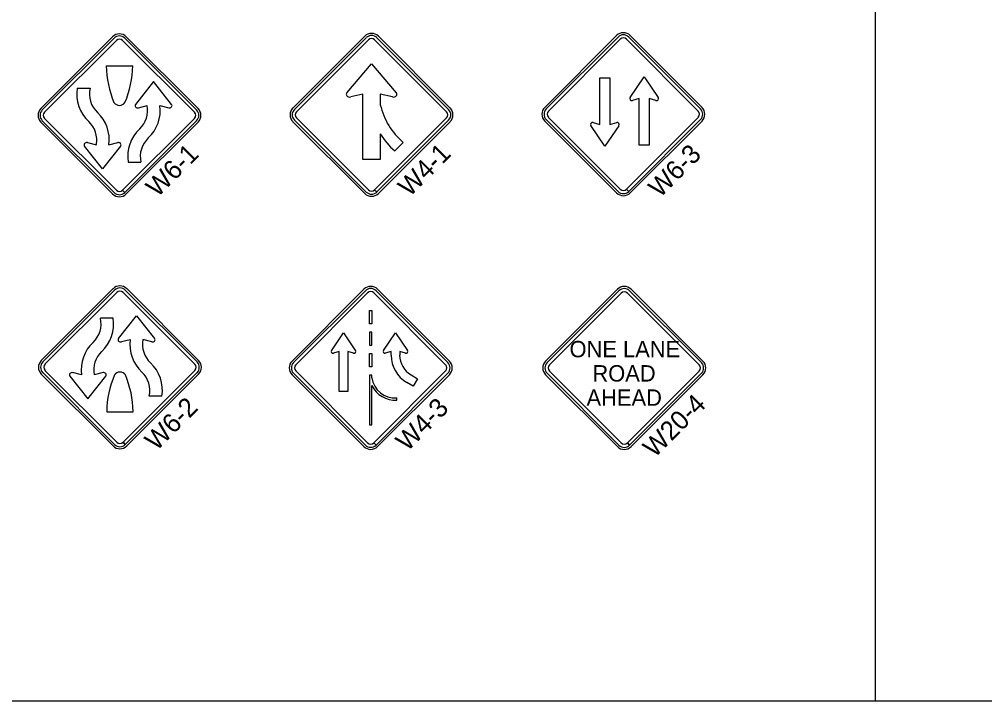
# Model space of a CAD drawing. Extents: x 1458 to 4498, y 17709 to 24109.
# Drawn here: x 2099 to 2865, y 22109 to 22650 of the extents above; entities that cross this region are included whole.
import ezdxf

# ---------------------------------------------------------------- set-up
doc = ezdxf.new("R2010")
doc.units = 0
doc.layers.add('P_ODOT_PLAN_TBlock', color=7, linetype='Continuous')
doc.layers.add('P_TRAF_TCP_General', color=7, linetype='Continuous')

msp = doc.modelspace()

# ---------------------------------------------------------------- linework, layer by layer
at = {"layer": 'P_ODOT_PLAN_TBlock'}
msp.add_line((2778.44, 23153.55), (2778.44, 22109.14), dxfattribs=at)
at = {"layer": 'P_TRAF_TCP_General'}
for p, q in [((2173, 22636.15), (2116, 22579.14)), ((2174.19, 22634.96), (2117.18, 22577.96)), ((2174.19, 22634.96), (2117.18, 22577.96)), ((2118.95, 22576.19), (2175.95, 22633.2)), ((2118.95, 22576.19), (2175.95, 22633.2)), ((2180.9, 22633.2), (2237.91, 22576.19)), ((2180.9, 22633.2), (2237.91, 22576.19)), ((2239.67, 22577.96), (2182.67, 22634.96)), ((2239.67, 22577.96), (2182.67, 22634.96)), ((2240.86, 22579.14), (2183.85, 22636.15)), ((2373.11, 22636.55), (2316.1, 22579.54)), ((2374.29, 22635.36), (2317.29, 22578.36)), ((2319.06, 22576.59), (2376.06, 22633.59)), ((2381.01, 22633.59), (2438.01, 22576.59)), ((2439.78, 22578.36), (2382.78, 22635.36)), ((2440.97, 22579.54), (2383.96, 22636.55)), ((2573.06, 22637.04), (2516.06, 22580.03)), ((2574.25, 22635.85), (2517.24, 22578.85)), ((2519.01, 22577.08), (2576.01, 22634.09)), ((2580.96, 22634.09), (2637.97, 22577.08)), ((2639.73, 22578.85), (2582.73, 22635.85)), ((2640.92, 22580.03), (2583.91, 22637.04)), ((2167.93, 22613.07), (2188.92, 22613.07)), ((2358.91, 22591.69), (2378.54, 22614.66)), ((2378.54, 22614.66), (2398.17, 22591.69)), ((2559.87, 22566.38), (2559.87, 22603.43)), ((2559.87, 22603.43), (2567.78, 22603.43)), ((2567.78, 22603.43), (2567.78, 22566.38)), ((2583.88, 22587.93), (2595, 22604.34)), ((2595, 22604.34), (2606.11, 22587.94)), ((2144.9, 22595.24), (2155.05, 22595.24)), ((2205.5, 22600.5), (2191.2, 22582.41)), ((2219.79, 22582.41), (2205.5, 22600.5)), ((2371.57, 22590.51), (2362.04, 22588.32)), ((2371.57, 22538.68), (2371.57, 22590.51)), ((2395.15, 22588.3), (2385.52, 22590.51)), ((2385.52, 22590.51), (2385.52, 22582.06)), ((2398.17, 22591.69), (2398.17, 22591.69)), ((2583.88, 22587.93), (2583.88, 22587.93)), ((2591.05, 22587.08), (2585.66, 22585.52)), ((2591.05, 22550.03), (2591.05, 22587.08)), ((2604.37, 22585.51), (2598.95, 22587.08)), ((2598.95, 22587.08), (2598.95, 22550.03)), ((2193.41, 22579.74), (2200.54, 22581.51)), ((2210.53, 22581.49), (2217.54, 22579.75)), ((2376.06, 22514.64), (2319.06, 22571.64)), ((2438.01, 22571.64), (2381.03, 22514.65)), ((2576.01, 22515.13), (2519.01, 22572.13)), ((2637.97, 22572.13), (2580.98, 22515.15)), ((2116, 22568.29), (2173, 22511.29)), ((2117.18, 22569.48), (2174.19, 22512.47)), ((2175.95, 22514.24), (2118.95, 22571.24)), ((2237.91, 22571.24), (2180.92, 22514.26)), ((2237.91, 22571.24), (2180.92, 22514.26)), ((2182.69, 22512.49), (2239.67, 22569.48)), ((2182.69, 22512.49), (2239.67, 22569.48)), ((2183.85, 22511.29), (2240.86, 22568.29)), ((2316.1, 22568.69), (2373.11, 22511.68)), ((2317.29, 22569.87), (2374.29, 22512.87)), ((2382.79, 22512.89), (2439.78, 22569.87)), ((2383.96, 22511.68), (2440.97, 22568.69)), ((2516.06, 22569.18), (2573.06, 22512.18)), ((2517.24, 22570.37), (2574.25, 22513.36)), ((2517.24, 22570.37), (2574.25, 22513.36)), ((2563.82, 22549.12), (2552.7, 22565.53)), ((2554.46, 22567.95), (2559.87, 22566.38)), ((2574.93, 22565.51), (2563.82, 22549.12)), ((2567.78, 22566.38), (2573.19, 22567.95)), ((2582.75, 22513.38), (2639.73, 22570.37)), ((2582.75, 22513.38), (2639.73, 22570.37)), ((2583.91, 22512.18), (2640.92, 22569.18)), ((2385.52, 22558.94), (2385.52, 22538.68)), ((2165.04, 22531.29), (2150.74, 22549.38)), ((2152.95, 22552.05), (2160.09, 22550.28)), ((2179.34, 22549.38), (2165.04, 22531.29)), ((2170.08, 22550.29), (2177.08, 22552.04)), ((2403.64, 22552.28), (2396.92, 22545.56)), ((2598.95, 22550.03), (2591.05, 22550.03)), ((2185.36, 22536.55), (2195.51, 22536.55)), ((2385.52, 22538.68), (2371.57, 22538.68)), ((2182.67, 22512.47), (2180.9, 22514.24)), ((2182.67, 22512.47), (2180.9, 22514.24)), ((2180.92, 22514.26), (2182.69, 22512.49)), ((2180.92, 22514.26), (2182.69, 22512.49)), ((2382.78, 22512.87), (2381.01, 22514.64)), ((2382.78, 22512.87), (2381.01, 22514.64)), ((2381.03, 22514.65), (2382.79, 22512.89)), ((2381.03, 22514.65), (2382.79, 22512.89)), ((2582.73, 22513.36), (2580.96, 22515.13)), ((2582.73, 22513.36), (2580.96, 22515.13)), ((2580.98, 22515.15), (2582.75, 22513.38)), ((2580.98, 22515.15), (2582.75, 22513.38)), ((2173.36, 22436.15), (2116.35, 22379.14)), ((2174.54, 22434.96), (2117.54, 22377.96)), ((2174.54, 22434.96), (2117.54, 22377.96)), ((2240.03, 22377.96), (2183.02, 22434.96)), ((2240.03, 22377.96), (2183.02, 22434.96)), ((2241.21, 22379.14), (2184.21, 22436.15)), ((2372.5, 22435.72), (2315.49, 22378.72)), ((2373.68, 22434.54), (2316.68, 22377.53)), ((2439.17, 22377.53), (2382.16, 22434.54)), ((2440.35, 22378.72), (2383.35, 22435.72)), ((2573.78, 22435.64), (2516.77, 22378.63)), ((2574.96, 22434.45), (2517.95, 22377.45)), ((2640.45, 22377.45), (2583.44, 22434.45)), ((2641.63, 22378.63), (2584.63, 22435.64)), ((2119.3, 22376.19), (2176.31, 22433.2)), ((2119.3, 22376.19), (2176.31, 22433.2)), ((2181.26, 22433.2), (2238.26, 22376.19)), ((2181.26, 22433.2), (2238.26, 22376.19)), ((2318.44, 22375.76), (2375.45, 22432.77)), ((2380.4, 22432.77), (2437.4, 22375.76)), ((2519.72, 22375.68), (2576.73, 22432.69)), ((2581.67, 22432.69), (2638.68, 22375.68)), ((2377.04, 22408.28), (2377.04, 22418.7)), ((2377.04, 22418.7), (2378.81, 22418.7)), ((2378.81, 22418.7), (2378.81, 22408.28)), ((2173.44, 22412.68), (2163.29, 22412.68)), ((2177.73, 22396.59), (2192.03, 22414.68)), ((2192.03, 22414.68), (2206.33, 22396.59)), ((2378.81, 22408.28), (2377.04, 22408.28)), ((2378.81, 22408.28), (2377.04, 22408.28)), ((2187, 22395.67), (2179.99, 22393.93)), ((2204.12, 22393.92), (2196.99, 22395.69)), ((2346.73, 22386.94), (2356.24, 22400.98)), ((2356.24, 22400.98), (2365.75, 22386.94)), ((2378.81, 22401.66), (2377.04, 22401.66)), ((2377.04, 22401.66), (2377.04, 22391.24)), ((2378.81, 22391.24), (2378.81, 22401.66)), ((2388.02, 22387.08), (2397.51, 22401.09)), ((2397.51, 22401.09), (2407.02, 22387.05)), ((2377.04, 22391.24), (2378.81, 22391.24)), ((2352.86, 22386.22), (2348.23, 22384.87)), ((2352.86, 22354.54), (2352.86, 22386.22)), ((2359.62, 22386.22), (2359.62, 22354.54)), ((2364.27, 22384.87), (2359.62, 22386.22)), ((2377.04, 22374.2), (2377.04, 22384.63)), ((2377.04, 22384.63), (2378.81, 22384.63)), ((2378.81, 22384.63), (2378.81, 22374.2)), ((2388, 22387.05), (2388, 22387.05)), ((2394.13, 22386.33), (2389.5, 22384.98)), ((2394.13, 22383.33), (2394.13, 22386.33)), ((2405.55, 22384.97), (2400.89, 22386.33)), ((2400.89, 22386.33), (2400.89, 22383.31)), ((2378.81, 22374.2), (2377.04, 22374.2)), ((2116.35, 22368.29), (2173.36, 22311.29)), ((2117.54, 22369.48), (2174.54, 22312.47)), ((2176.31, 22314.24), (2119.3, 22371.24)), ((2139, 22366.82), (2153.3, 22348.73)), ((2148.27, 22367.74), (2141.26, 22369.48)), ((2153.3, 22348.73), (2167.6, 22366.82)), ((2165.39, 22369.49), (2158.26, 22367.72)), ((2238.26, 22371.24), (2181.27, 22314.26)), ((2238.26, 22371.24), (2181.27, 22314.26)), ((2183.04, 22312.49), (2240.03, 22369.48)), ((2183.04, 22312.49), (2240.03, 22369.48)), ((2184.21, 22311.29), (2241.21, 22368.29)), ((2315.49, 22367.87), (2372.5, 22310.86)), ((2316.68, 22369.05), (2373.68, 22312.04)), ((2316.68, 22369.05), (2373.68, 22312.04)), ((2375.45, 22313.81), (2318.44, 22370.82)), ((2378.81, 22367.59), (2377.04, 22367.59)), ((2377.04, 22367.59), (2377.04, 22328.04)), ((2378.81, 22365.34), (2378.81, 22367.59)), ((2437.4, 22370.82), (2380.42, 22313.83)), ((2382.18, 22312.06), (2439.17, 22369.05)), ((2383.35, 22310.86), (2440.35, 22367.87)), ((2409.93, 22367.64), (2415.02, 22364.7)), ((2415.02, 22364.7), (2411.64, 22358.85)), ((2516.77, 22367.78), (2573.78, 22310.78)), ((2517.95, 22368.97), (2574.96, 22311.96)), ((2576.73, 22313.73), (2519.72, 22370.73)), ((2638.68, 22370.73), (2581.69, 22313.75)), ((2583.46, 22311.98), (2640.45, 22368.97)), ((2584.63, 22310.78), (2641.63, 22367.78)), ((2378.81, 22328.04), (2378.81, 22359.32)), ((2411.64, 22358.85), (2406.57, 22361.78)), ((2212.17, 22350.73), (2202.02, 22350.73)), ((2359.62, 22354.54), (2352.86, 22354.54)), ((2398.65, 22347.7), (2398.53, 22349.46)), ((2168.29, 22338.49), (2189.28, 22338.49)), ((2377.04, 22328.04), (2378.81, 22328.04)), ((2183.02, 22312.47), (2181.26, 22314.24)), ((2183.02, 22312.47), (2181.26, 22314.24)), ((2181.27, 22314.26), (2183.04, 22312.49)), ((2181.27, 22314.26), (2183.04, 22312.49)), ((2382.16, 22312.04), (2380.4, 22313.81)), ((2382.16, 22312.04), (2380.4, 22313.81)), ((2380.42, 22313.83), (2382.18, 22312.06)), ((2380.42, 22313.83), (2382.18, 22312.06)), ((2583.44, 22311.96), (2581.67, 22313.73)), ((2583.44, 22311.96), (2581.67, 22313.73)), ((2581.69, 22313.75), (2583.46, 22311.98)), ((2581.69, 22313.75), (2583.46, 22311.98))]:
    msp.add_line(p, q, dxfattribs=at)
msp.add_lwpolyline([(4498.44, 24109.14), (1458.44, 24109.14), (1458.44, 22109.14), (4498.44, 22109.14)], close=True, dxfattribs=at)
for centre, radius, start, end in [((2178.43, 22630.72), 7.67, 45, 135), ((2178.43, 22630.72), 6, 45, 135), ((2178.43, 22630.72), 6, 45, 135), ((2178.43, 22630.72), 3.5, 45, 135), ((2178.43, 22630.72), 3.5, 45, 135), ((2378.54, 22631.12), 7.67, 45, 135), ((2378.54, 22631.12), 6, 45, 135), ((2378.54, 22631.12), 3.5, 45, 135), ((2578.49, 22631.61), 7.67, 45, 135), ((2578.49, 22631.61), 6, 45, 135), ((2578.49, 22631.61), 3.5, 45, 135), ((2246.49, 22614.37), 78.57, 180.94679, 202.80184), ((2110.37, 22614.37), 78.57, 337.19816, 359.05321), ((2174.53, 22590.63), 29.98, 171.16835, 226.92012), ((2174.53, 22590.63), 20.01, 166.70042, 226.92012), ((2585.19, 22587.04), 1.59, 145.88407, 287.10818), ((2604.81, 22587.04), 1.59, 253.81054, 34.83957), ((2178.43, 22586.83), 5.25, 213.69143, 326.30857), ((2180.84, 22577.67), 20.01, 313.07988, 11.04851), ((2180.84, 22577.67), 29.98, 313.07988, 7.34533), ((2321.53, 22574.12), 7.67, 135, 225), ((2439.91, 22594.75), 55.85, 193.13326, 229.49787), ((2435.54, 22574.12), 7.67, 315, 45), ((2521.48, 22574.61), 7.67, 135, 225), ((2635.49, 22574.61), 7.67, 315, 45), ((2121.42, 22573.72), 7.67, 135, 225), ((2121.42, 22573.72), 6, 135, 225), ((2121.42, 22573.72), 6, 135, 225), ((2121.42, 22573.72), 3.5, 135, 225), ((2121.42, 22573.72), 3.5, 135, 225), ((2140.38, 22554.12), 29.98, 352.65467, 46.92012), ((2235.43, 22573.72), 3.5, 315, 45), ((2235.43, 22573.72), 3.5, 315, 45), ((2235.43, 22573.72), 6, 315, 45), ((2235.43, 22573.72), 6, 315, 45), ((2235.43, 22573.72), 7.67, 315, 45), ((2321.53, 22574.12), 6, 135, 225), ((2321.53, 22574.12), 3.5, 135, 225), ((2435.54, 22574.12), 3.5, 315, 45), ((2435.54, 22574.12), 6, 315, 45), ((2521.48, 22574.61), 6, 135, 225), ((2521.48, 22574.61), 3.5, 135, 225), ((2635.49, 22574.61), 3.5, 315, 45), ((2635.49, 22574.61), 6, 315, 45), ((2140.38, 22554.12), 20.01, 348.95149, 46.92012), ((2554.02, 22566.42), 1.59, 73.81501, 214.11405), ((2573.63, 22566.42), 1.59, 324.7417, 106.18574), ((2214.98, 22541.15), 29.98, 133.07988, 188.83165), ((2433.2, 22588.04), 55.85, 211.39185, 229.49787), ((2214.98, 22541.15), 20.01, 133.07988, 193.29958), ((2178.43, 22516.71), 7.67, 225, 315), ((2178.43, 22516.71), 6, 225, 315), ((2178.43, 22516.71), 6, 225, 315), ((2178.43, 22516.71), 3.5, 225, 315), ((2178.43, 22516.71), 3.5, 225, 315), ((2378.54, 22517.11), 7.67, 225, 315), ((2378.54, 22517.11), 6, 225, 315), ((2378.54, 22517.11), 3.5, 225, 315), ((2578.49, 22517.6), 7.67, 225, 315), ((2578.49, 22517.6), 6, 225, 315), ((2578.49, 22517.6), 3.5, 225, 315), ((2178.78, 22430.72), 7.67, 45, 135), ((2178.78, 22430.72), 6, 45, 135), ((2178.78, 22430.72), 6, 45, 135), ((2178.78, 22430.72), 3.5, 45, 135), ((2178.78, 22430.72), 3.5, 45, 135), ((2377.92, 22430.3), 7.67, 45, 135), ((2377.92, 22430.3), 6, 45, 135), ((2377.92, 22430.3), 3.5, 45, 135), ((2579.2, 22430.21), 7.67, 45, 135), ((2579.2, 22430.21), 6, 45, 135), ((2579.2, 22430.21), 3.5, 45, 135), ((2143.82, 22408.08), 20.01, 313.07988, 13.29958), ((2143.82, 22408.08), 29.98, 313.07988, 8.83165), ((2216.69, 22391.85), 29.98, 172.65467, 226.92012), ((2216.69, 22391.85), 20.01, 168.95149, 226.92012), ((2177.96, 22371.57), 29.98, 133.07988, 187.34533), ((2177.96, 22371.57), 20.01, 133.07988, 191.04851), ((2347.86, 22386.18), 1.36, 145.88269, 286.17989), ((2364.63, 22386.18), 1.36, 254.88897, 34.11511), ((2389.12, 22386.29), 1.36, 144.09078, 286.18457), ((2419.01, 22383.33), 24.88, 180.00009, 240), ((2418.98, 22383.31), 18.1, 180.00016, 239.99981), ((2405.89, 22386.29), 1.36, 255.58001, 34.11582), ((2121.78, 22373.72), 7.67, 135, 225), ((2121.78, 22373.72), 6, 135, 225), ((2121.78, 22373.72), 6, 135, 225), ((2121.78, 22373.72), 3.5, 135, 225), ((2121.78, 22373.72), 3.5, 135, 225), ((2182.55, 22355.33), 29.98, 351.16835, 46.92012), ((2235.79, 22373.72), 3.5, 315, 45), ((2235.79, 22373.72), 3.5, 315, 45), ((2235.79, 22373.72), 6, 315, 45), ((2235.79, 22373.72), 6, 315, 45), ((2235.79, 22373.72), 7.67, 315, 45), ((2320.92, 22373.29), 7.67, 135, 225), ((2320.92, 22373.29), 6, 135, 225), ((2320.92, 22373.29), 3.5, 135, 225), ((2434.93, 22373.29), 3.5, 315, 45), ((2434.93, 22373.29), 6, 315, 45), ((2434.93, 22373.29), 7.67, 315, 45), ((2522.2, 22373.21), 7.67, 135, 225), ((2522.2, 22373.21), 6, 135, 225), ((2522.2, 22373.21), 3.5, 135, 225), ((2636.21, 22373.21), 3.5, 315, 45), ((2636.21, 22373.21), 6, 315, 45), ((2636.21, 22373.21), 7.67, 315, 45), ((2246.84, 22337.19), 78.57, 157.19816, 179.05321), ((2178.78, 22364.73), 5.25, 33.69143, 146.30857), ((2110.72, 22337.19), 78.57, 0.94679, 22.80184), ((2182.55, 22355.33), 20.01, 346.70042, 46.92012), ((2397.24, 22368.04), 18.63, 188.34889, 273.95807), ((2397.24, 22368.04), 20.4, 205.33249, 273.95985), ((2178.78, 22316.71), 7.67, 225, 315), ((2178.78, 22316.71), 6, 225, 315), ((2178.78, 22316.71), 6, 225, 315), ((2178.78, 22316.71), 3.5, 225, 315), ((2178.78, 22316.71), 3.5, 225, 315), ((2377.92, 22316.28), 6, 225, 315), ((2377.92, 22316.28), 3.5, 225, 315), ((2579.2, 22316.2), 6, 225, 315), ((2579.2, 22316.2), 3.5, 225, 315), ((2377.92, 22316.28), 7.67, 225, 315), ((2579.2, 22316.2), 7.67, 225, 315)]:
    msp.add_arc(centre, radius, start, end, dxfattribs=at)
for centre, major_axis, ratio, start_param, end_param in [((2361.23, 22590.45), (-2.8, 0), 0.792432, 5.687816, 8.148299), ((2395.85, 22590.45), (2.8, 0), 0.792432, 4.458029, 6.878595), ((2192.89, 22581.43), (-2.04, 0), 0.857143, 5.687775, 8.110549), ((2218.1, 22581.43), (-2.04, 0), 0.857143, 1.288167, 3.737003), ((2152.43, 22550.36), (-2.04, 0), 0.857143, 4.455822, 6.878595), ((2177.65, 22550.36), (-2.04, 0), 0.857143, 2.546183, 4.995018), ((2179.42, 22395.61), (2.04, 0), 0.857143, 2.546183, 4.995018), ((2204.64, 22395.61), (2.04, 0), 0.857143, 4.455822, 6.878595), ((2140.69, 22367.8), (2.04, 0), 0.857143, 1.288167, 3.737003), ((2165.91, 22367.8), (2.04, 0), 0.857143, 5.687775, 8.110549)]:
    msp.add_ellipse(centre, major_axis=major_axis, ratio=ratio, start_param=start_param, end_param=end_param, dxfattribs=at)

# ---------------------------------------------------------------- texts
for s, p in [('W6-1', (2208.58, 22507.99)), ('W4-1', (2408.7, 22508.4)), ('W6-3', (2607.43, 22507.67)), ('W20-4', (2603.2, 22301.33)), ('W6-2', (2207.77, 22306.82)), ('W4-3', (2406.87, 22306.35))]:
    msp.add_text(s, height=14.994, rotation=45, dxfattribs=at).set_placement(p)
for s, p in [('ONE LANE', (2535.73, 22381.68)), ('ROAD', (2553.9, 22362.44)), ('AHEAD', (2549.23, 22343.2))]:
    msp.add_text(s, height=12.995, dxfattribs=at).set_placement(p)

doc.saveas('drawing.dxf')
